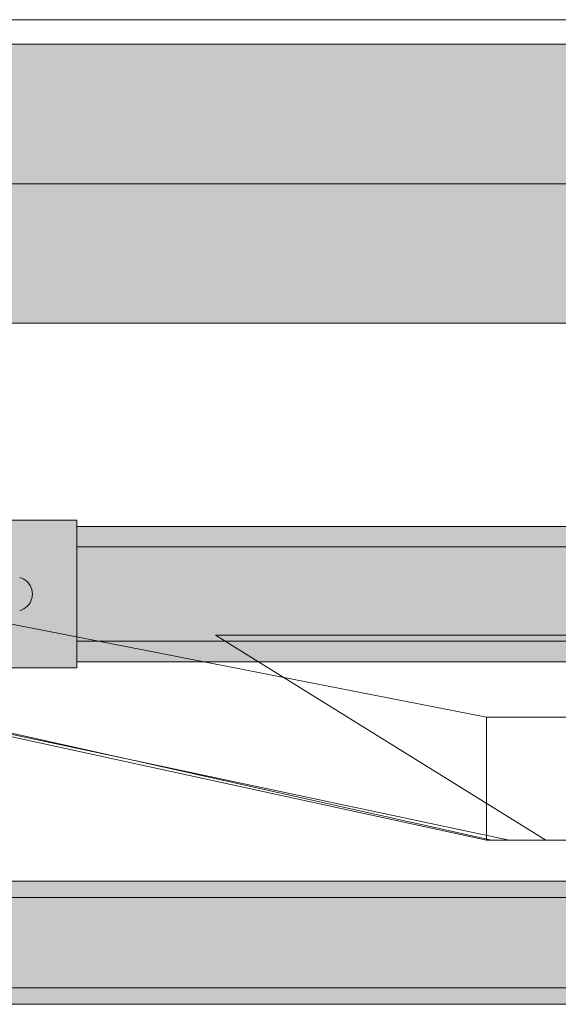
# Model space of a CAD drawing. Extents: x -132 to 668, y -61 to 533.
# Tile 272 of 321: x 87.27 to 89.9, y 452.64 to 457.44. Entities that reach past the tile are written whole.
import ezdxf

# ---------------------------------------------------------------- set-up
doc = ezdxf.new("R2010")
doc.units = 0
doc.layers.get('0').update_dxf_attribs({"lineweight": 5})
for name, color, linetype, lineweight in [('0-Shading', 7, 'Continuous', 5), ('TECE-Modul', 7, 'Continuous', 5), ('TECE-Modul-Shading', 7, 'Continuous', 5)]:
    doc.layers.add(name, color=color, linetype=linetype, lineweight=lineweight)
doc.layers.add('S_Einrichtung', color=7, linetype='Continuous', lineweight=13, true_color=0x9dff9d, plot=False)
doc.layers.add('S_Kaltwasser', color=7, linetype='Continuous', lineweight=18, true_color=0x005e00)

# ---------------------------------------------------------------- blocks, each defined once
blk = doc.blocks.new('3D-Ansicht-A07AMLNC1N', base_point=(61.7834, 423.9531))
at = {"layer": '0-Shading', "color": 98, "true_color": 0x003b00}
for points in [[(90.5632, 457.2243), (90.5632, 457.3154), (83.6032, 457.2243), (83.6032, 457.3154)], [(90.5632, 455.9554), (90.5632, 456.0465), (83.6032, 455.9554), (83.6032, 456.0465)]]:
    blk.add_solid(points, dxfattribs=at)
at = {"layer": '0-Shading', "color": 98, "true_color": 0x005000}
for points in [[(90.5632, 457.061), (90.5632, 457.2243), (83.6032, 457.061), (83.6032, 457.2243)], [(87.0159, 457.061), (83.6032, 457.061), (87.3941, 456.9754), (83.6032, 456.9754)], [(87.7197, 456.9754), (87.3891, 457.061), (87.3941, 456.9754), (87.0159, 457.061)], [(89.447, 457.061), (87.3891, 457.061), (89.5204, 456.9754), (87.7197, 456.9754)], [(89.7516, 456.9754), (89.6417, 457.061), (89.5204, 456.9754), (89.447, 457.061)], [(89.7516, 456.9754), (90.132, 457.061), (89.6417, 457.061)], [(89.7516, 456.9754), (90.2575, 456.9754), (90.132, 457.061), (90.1991, 457.0271)], [(83.6032, 456.2954), (83.6032, 456.2862), (90.1175, 456.2954), (90.1508, 456.2862)], [(83.6032, 456.0465), (90.5632, 456.0465), (83.6032, 456.2862), (90.5632, 456.2862)]]:
    blk.add_solid(points, dxfattribs=at)
at = {"layer": '0-Shading', "color": 98, "true_color": 0x005c00}
for points in [[(87.3941, 456.9754), (83.6032, 456.9754), (87.8966, 456.8534), (83.6032, 456.6354)], [(87.7197, 456.9754), (87.3941, 456.9754), (88.1342, 456.8654), (87.8966, 456.8534)], [(89.5204, 456.9754), (87.7197, 456.9754), (89.5419, 456.9369), (88.1342, 456.8654)], [(89.7516, 456.9754), (89.5204, 456.9754), (89.7711, 456.9485), (89.5419, 456.9369)], [(90.1175, 456.9754), (89.7516, 456.9754), (90.1279, 456.9666), (89.7711, 456.9485)], [(89.7711, 456.9485), (89.9975, 456.6354), (90.1279, 456.9666), (90.2044, 456.902)], [(89.5419, 456.9369), (88.1342, 456.8654), (89.7093, 456.6354), (89.0006, 456.6354)], [(89.9975, 456.6354), (89.7711, 456.9485), (89.7093, 456.6354), (89.5419, 456.9369)], [(89.0006, 456.6354), (88.1342, 456.8654), (88.7936, 456.6354), (87.8966, 456.8534)], [(87.8966, 456.8534), (83.6032, 456.6354), (88.7936, 456.6354)], [(83.6032, 456.6354), (83.6032, 456.2954), (88.7936, 456.6354), (90.1175, 456.2954)], [(90.1175, 456.2954), (90.2575, 456.2954), (88.7936, 456.6354), (89.0006, 456.6354)], [(89.0006, 456.6354), (90.0894, 456.3409), (89.9975, 456.6354)]]:
    blk.add_solid(points, dxfattribs=at)
at = {"layer": 'TECE-Modul-Shading', "color": 7, "true_color": 0xffffff}
for points in [[(87.5532, 454.2754), (86.9532, 454.9954), (87.5532, 454.9954)], [(86.9532, 454.2754), (86.9532, 454.9954), (87.5532, 454.2754)], [(87.2532, 454.7194), (87.5532, 454.9954), (86.9532, 454.9954)], [(87.2749, 454.7166), (87.5532, 454.9954), (87.2532, 454.7194)], [(87.2749, 454.7166), (87.2952, 454.7082), (87.5532, 454.9954)], [(87.5532, 454.9954), (87.2952, 454.7082), (87.3126, 454.6948)], [(87.5532, 454.9954), (87.3126, 454.6948), (87.3259, 454.6774)], [(87.3259, 454.6774), (87.3343, 454.6572), (87.5532, 454.9954)], [(87.5532, 454.9954), (87.3343, 454.6572), (87.3372, 454.6354)], [(87.5532, 454.9954), (87.3372, 454.6354), (87.5532, 454.2754)], [(87.5532, 454.9654), (92.5532, 454.8654), (87.5532, 454.8654)], [(92.5532, 454.9654), (92.5532, 454.8654), (87.5532, 454.9654)], [(92.5532, 454.8654), (92.5532, 454.9654), (87.5532, 454.8654)], [(87.5532, 454.8654), (92.5532, 454.9654), (87.5532, 454.9654)], [(87.5532, 454.8654), (92.5532, 454.4054), (87.5532, 454.4054)], [(92.5532, 454.8654), (92.5532, 454.4054), (87.5532, 454.8654)], [(87.5532, 454.4054), (92.5532, 454.8654), (87.5532, 454.8654)], [(92.5532, 454.4054), (92.5532, 454.8654), (87.5532, 454.4054)], [(87.2532, 454.7194), (87.2532, 454.5514), (87.2749, 454.7166)], [(87.2749, 454.7166), (87.2532, 454.5514), (87.2749, 454.5543)], [(87.2749, 454.7166), (87.2749, 454.5543), (87.2952, 454.7082)], [(87.2952, 454.7082), (87.2749, 454.5543), (87.2952, 454.5627)], [(87.2952, 454.7082), (87.2952, 454.5627), (87.3126, 454.6948)], [(87.3126, 454.6948), (87.2952, 454.5627), (87.3126, 454.576)], [(87.3126, 454.6948), (87.3126, 454.576), (87.3259, 454.6774)], [(87.3259, 454.6774), (87.3126, 454.576), (87.3259, 454.5934)], [(87.3259, 454.6774), (87.3259, 454.5934), (87.3343, 454.6572)], [(87.3343, 454.6572), (87.3259, 454.5934), (87.3343, 454.6137)], [(87.3343, 454.6572), (87.3343, 454.6137), (87.3372, 454.6354)], [(87.5532, 454.2754), (87.3343, 454.6137), (87.3259, 454.5934)], [(87.5532, 454.2754), (87.3372, 454.6354), (87.3343, 454.6137)], [(87.5532, 454.2754), (87.2952, 454.5627), (87.2749, 454.5543)], [(87.5532, 454.2754), (87.3126, 454.576), (87.2952, 454.5627)], [(87.3259, 454.5934), (87.3126, 454.576), (87.5532, 454.2754)], [(87.5532, 454.2754), (87.2532, 454.5514), (86.9532, 454.2754)], [(87.2749, 454.5543), (87.2532, 454.5514), (87.5532, 454.2754)], [(87.5532, 454.4054), (92.5532, 454.3054), (87.5532, 454.3054)], [(92.5532, 454.4054), (92.5532, 454.3054), (87.5532, 454.4054)], [(92.5532, 454.3054), (92.5532, 454.4054), (87.5532, 454.3054)], [(87.5532, 454.3054), (92.5532, 454.4054), (87.5532, 454.4054)], [(94.4532, 452.7154), (85.6532, 453.1554), (94.4532, 453.1554)], [(85.6532, 452.7154), (85.6532, 453.1554), (94.4532, 452.7154)], [(94.4532, 453.1554), (85.6532, 452.7154), (94.4532, 452.7154)], [(85.6532, 453.1554), (85.6532, 452.7154), (94.4532, 453.1554)]]:
    blk.add_solid(points, dxfattribs=at)
at = {"layer": 'TECE-Modul-Shading', "color": 252, "true_color": 0x909090}
for points in [[(85.6532, 453.2327), (85.6532, 453.2354), (94.4532, 453.2327)], [(94.4532, 453.2327), (85.6532, 453.2354), (94.4532, 453.2354)], [(94.4532, 452.6354), (85.6532, 452.6382), (94.4532, 452.6382)], [(85.6532, 452.6354), (85.6532, 452.6382), (94.4532, 452.6354)]]:
    blk.add_solid(points, dxfattribs=at)
at = {"layer": 'TECE-Modul-Shading', "color": 252, "true_color": 0x8f8f8f}
for points in [[(94.4532, 453.2329), (94.4512, 453.2354), (85.6532, 453.2343)], [(85.6532, 453.2343), (94.4512, 453.2354), (85.6532, 453.2351), (94.4512, 453.2354)], [(85.6532, 452.6357), (94.4519, 452.6357), (85.6532, 452.6365), (94.4519, 452.6357)], [(94.4525, 452.6365), (85.6532, 452.6365), (94.4519, 452.6357)]]:
    blk.add_solid(points, dxfattribs=at)
at = {"layer": 'TECE-Modul-Shading', "color": 252, "true_color": 0x848484}
for points in [[(94.4512, 453.2354), (85.6532, 453.2354), (94.4512, 453.2354), (85.6532, 453.2351)], [(85.6532, 452.6354), (94.4512, 452.6354), (85.6532, 452.6357), (94.4512, 452.6354)], [(94.4519, 452.6357), (85.6532, 452.6357), (94.4512, 452.6354)]]:
    blk.add_solid(points, dxfattribs=at)
at = {"layer": 'TECE-Modul-Shading', "color": 253, "true_color": 0x9a9a9a}
for points in [[(94.4532, 453.2329), (85.6532, 453.2343), (85.6532, 453.2329)], [(94.4532, 452.638), (85.6532, 452.6365), (94.4532, 452.6365)], [(85.6532, 452.638), (85.6532, 452.6365), (94.4532, 452.638)]]:
    blk.add_solid(points, dxfattribs=at)
at = {"layer": 'TECE-Modul-Shading', "color": 253, "true_color": 0xacacac}
for points in [[(94.4532, 453.2329), (85.6532, 453.2267), (94.4532, 453.2267)], [(94.4532, 453.2329), (85.6532, 453.2329), (85.6532, 453.2267)], [(94.4532, 452.6442), (85.6532, 452.638), (94.4532, 452.638)], [(85.6532, 452.6442), (85.6532, 452.638), (94.4532, 452.6442)]]:
    blk.add_solid(points, dxfattribs=at)
at = {"layer": 'TECE-Modul-Shading', "color": 253, "true_color": 0xb0b0b0}
for points in [[(85.6532, 453.2247), (85.6532, 453.2327), (94.4532, 453.2247)], [(94.4532, 453.2247), (85.6532, 453.2327), (94.4532, 453.2327)], [(94.4532, 452.6382), (85.6532, 452.6461), (94.4532, 452.6461)], [(85.6532, 452.6382), (85.6532, 452.6461), (94.4532, 452.6382)]]:
    blk.add_solid(points, dxfattribs=at)
at = {"layer": 'TECE-Modul-Shading', "color": 9, "true_color": 0xc5c5c5}
for points in [[(94.4532, 453.2267), (85.6532, 453.217), (94.4532, 453.217)], [(94.4532, 453.2267), (85.6532, 453.2267), (85.6532, 453.217)], [(94.4532, 452.6538), (85.6532, 452.6442), (94.4532, 452.6442)], [(85.6532, 452.6538), (85.6532, 452.6442), (94.4532, 452.6538)]]:
    blk.add_solid(points, dxfattribs=at)
at = {"layer": 'TECE-Modul-Shading', "color": 254, "true_color": 0xcdcdcd}
for points in [[(85.6532, 453.212), (85.6532, 453.2247), (94.4532, 453.212)], [(94.4532, 453.212), (85.6532, 453.2247), (94.4532, 453.2247)], [(94.4532, 452.6461), (85.6532, 452.6588), (94.4532, 452.6588)], [(85.6532, 452.6461), (85.6532, 452.6588), (94.4532, 452.6461)]]:
    blk.add_solid(points, dxfattribs=at)
at = {"layer": 'TECE-Modul-Shading', "color": 254, "true_color": 0xdbdbdb}
for points in [[(94.4532, 453.217), (85.6532, 453.2044), (94.4532, 453.2044)], [(94.4532, 453.217), (85.6532, 453.217), (85.6532, 453.2044)], [(94.4532, 452.6664), (85.6532, 452.6538), (94.4532, 452.6538)], [(85.6532, 452.6664), (85.6532, 452.6538), (94.4532, 452.6664)]]:
    blk.add_solid(points, dxfattribs=at)
at = {"layer": 'TECE-Modul-Shading', "color": 254, "true_color": 0xe4e4e4}
for points in [[(85.6532, 453.1954), (85.6532, 453.212), (94.4532, 453.1954)], [(94.4532, 453.1954), (85.6532, 453.212), (94.4532, 453.212)], [(94.4532, 452.6588), (85.6532, 452.6754), (94.4532, 452.6754)], [(85.6532, 452.6588), (85.6532, 452.6754), (94.4532, 452.6588)]]:
    blk.add_solid(points, dxfattribs=at)
at = {"layer": 'TECE-Modul-Shading', "color": 7, "true_color": 0xececec}
for points in [[(94.4532, 453.2044), (85.6532, 453.2044), (85.6532, 453.1895)], [(94.4532, 453.2044), (85.6532, 453.1895), (94.4532, 453.1895)], [(94.4532, 452.6814), (85.6532, 452.6664), (94.4532, 452.6664)], [(85.6532, 452.6814), (85.6532, 452.6664), (94.4532, 452.6814)]]:
    blk.add_solid(points, dxfattribs=at)
at = {"layer": 'TECE-Modul-Shading', "color": 7, "true_color": 0xf5f5f5}
for points in [[(85.6532, 453.1761), (85.6532, 453.1954), (94.4532, 453.1761)], [(94.4532, 453.1761), (85.6532, 453.1954), (94.4532, 453.1954)], [(94.4532, 452.6754), (85.6532, 452.6947), (94.4532, 452.6947)], [(85.6532, 452.6754), (85.6532, 452.6947), (94.4532, 452.6754)]]:
    blk.add_solid(points, dxfattribs=at)
at = {"layer": 'TECE-Modul-Shading', "color": 7, "true_color": 0xf8f8f8}
for points in [[(94.4532, 453.1895), (85.6532, 453.1895), (85.6532, 453.1729)], [(94.4532, 453.1895), (85.6532, 453.1729), (94.4532, 453.1729)], [(94.4532, 452.698), (85.6532, 452.6814), (94.4532, 452.6814)], [(85.6532, 452.698), (85.6532, 452.6814), (94.4532, 452.698)]]:
    blk.add_solid(points, dxfattribs=at)
at = {"layer": 'TECE-Modul-Shading', "color": 7, "true_color": 0xfdfdfd}
for points in [[(85.6532, 453.1554), (85.6532, 453.1761), (94.4532, 453.1554)], [(94.4532, 453.1554), (85.6532, 453.1761), (94.4532, 453.1761)], [(85.6532, 452.6947), (85.6532, 452.7154), (94.4532, 452.6947)], [(94.4532, 452.6947), (85.6532, 452.7154), (94.4532, 452.7154)]]:
    blk.add_solid(points, dxfattribs=at)
at = {"layer": 'TECE-Modul-Shading', "color": 7, "true_color": 0xfefefe}
for points in [[(94.4532, 453.1729), (85.6532, 453.1729), (85.6532, 453.1554)], [(94.4532, 453.1729), (85.6532, 453.1554), (94.4532, 453.1554)], [(94.4532, 452.7154), (85.6532, 452.698), (94.4532, 452.698)], [(85.6532, 452.7154), (85.6532, 452.698), (94.4532, 452.7154)]]:
    blk.add_solid(points, dxfattribs=at)
blk = doc.blocks.new('3D-Objekt-A07AMLS01N', base_point=(85.0532, 438.6354))
at = {"color": 0, "linetype": 'ByBlock', "lineweight": -2, "ltscale": 0.13}
for p, q in [((87.5532, 454.9954), (86.9532, 454.9954)), ((86.9532, 454.9954), (87.5532, 454.9954)), ((87.5532, 454.2754), (87.5532, 454.9954)), ((87.5532, 454.9954), (87.5532, 454.2754)), ((87.5532, 454.9954), (87.5532, 454.9954)), ((92.5532, 454.9654), (87.5532, 454.9654)), ((87.5532, 454.9654), (87.5532, 454.8654)), ((87.5532, 454.9654), (87.5532, 454.8654)), ((87.5532, 454.9654), (87.5532, 454.9654)), ((92.5532, 454.9654), (87.5532, 454.9654)), ((92.5532, 454.8654), (87.5532, 454.8654)), ((87.5532, 454.8654), (87.5532, 454.4054)), ((87.5532, 454.8654), (92.5532, 454.8654)), ((87.5532, 454.8654), (87.5532, 454.4054)), ((87.5532, 454.8654), (87.5532, 454.8654)), ((87.5532, 454.8654), (87.5532, 454.8654)), ((87.5532, 454.8654), (92.5532, 454.8654)), ((87.5532, 454.8654), (92.5532, 454.8654)), ((87.2952, 454.7082), (87.2749, 454.7166)), ((87.2749, 454.7166), (87.2952, 454.7082)), ((87.3126, 454.6948), (87.2952, 454.7082)), ((87.2952, 454.7082), (87.3126, 454.6948)), ((87.3259, 454.6774), (87.3126, 454.6948)), ((87.3126, 454.6948), (87.3259, 454.6774)), ((87.3343, 454.6572), (87.3259, 454.6774)), ((87.3259, 454.6774), (87.3343, 454.6572)), ((87.3372, 454.6354), (87.3343, 454.6572)), ((87.3343, 454.6572), (87.3372, 454.6354)), ((87.3259, 454.5934), (87.3343, 454.6137)), ((87.3343, 454.6137), (87.3259, 454.5934)), ((87.3343, 454.6137), (87.3372, 454.6354)), ((87.3372, 454.6354), (87.3343, 454.6137)), ((87.2749, 454.5543), (87.2952, 454.5627)), ((87.2952, 454.5627), (87.2749, 454.5543)), ((87.2952, 454.5627), (87.3126, 454.576)), ((87.3126, 454.576), (87.2952, 454.5627)), ((87.3126, 454.576), (87.3259, 454.5934)), ((87.3259, 454.5934), (87.3126, 454.576)), ((87.5532, 454.4054), (92.5532, 454.4054)), ((92.5532, 454.4054), (87.5532, 454.4054)), ((87.5532, 454.4054), (87.5532, 454.3054)), ((87.5532, 454.4054), (87.5532, 454.4054)), ((87.5532, 454.4054), (87.5532, 454.3054)), ((87.5532, 454.4054), (87.5532, 454.4054)), ((87.5532, 454.4054), (92.5532, 454.4054)), ((87.5532, 454.4054), (92.5532, 454.4054)), ((86.9532, 454.2754), (87.5532, 454.2754)), ((87.5532, 454.2754), (86.9532, 454.2754)), ((87.5532, 454.3054), (92.5532, 454.3054)), ((87.5532, 454.3054), (87.5532, 454.3054)), ((92.5532, 454.3054), (87.5532, 454.3054)), ((87.5532, 454.2754), (87.5532, 454.2754)), ((94.4532, 453.2354), (85.6532, 453.2354)), ((94.4532, 453.2354), (85.6532, 453.2354)), ((94.4532, 453.1554), (85.6532, 453.1554)), ((85.6532, 453.1554), (94.4532, 453.1554)), ((94.4532, 452.7154), (85.6532, 452.7154)), ((94.4532, 452.7154), (85.6532, 452.7154)), ((85.6532, 452.6354), (94.4532, 452.6354)), ((94.4532, 452.6354), (85.6532, 452.6354))]:
    blk.add_line(p, q, dxfattribs=at)
blk = doc.blocks.new('Waschtisch-A07AMLS21N', base_point=(84.0532, 453.4354))
at = {"color": 0, "linetype": 'ByBlock', "lineweight": -2, "ltscale": 0.13}
for p, q in [((84.0532, 457.4354), (88.0532, 457.4354)), ((84.0532, 457.4354), (96.0532, 457.4354)), ((85.0532, 457.4354), (88.0532, 457.4354)), ((85.2532, 457.4354), (94.8532, 457.4354)), ((87.6861, 457.4354), (85.9532, 457.4354)), ((86.7627, 457.4354), (87.3259, 457.4354)), ((87.3259, 457.4354), (88.0532, 457.4354)), ((88.9546, 457.4354), (87.6861, 457.4354)), ((92.0532, 457.4354), (88.0532, 457.4354)), ((88.0532, 457.4354), (90.0532, 457.4354)), ((90.0532, 457.4354), (88.9546, 457.4354)), ((89.5532, 454.0354), (85.8032, 454.7687)), ((89.6635, 453.4354), (84.9532, 454.4354)), ((84.9532, 454.4354), (89.5532, 453.4354)), ((89.5765, 453.4354), (85.0825, 454.4354)), ((89.8414, 453.4354), (88.2308, 454.4354)), ((88.7312, 454.4354), (88.2308, 454.4354)), ((90.0532, 454.4354), (88.7312, 454.4354)), ((90.5532, 454.0354), (89.5532, 454.0354)), ((89.5532, 453.4354), (89.5532, 454.0354)), ((90.5532, 453.4354), (89.5532, 453.4354)), ((89.6061, 453.4354), (89.5765, 453.4354)), ((89.6253, 453.4354), (89.6061, 453.4354)), ((89.6462, 453.4354), (89.6253, 453.4354)), ((89.696, 453.4354), (89.6462, 453.4354)), ((89.6635, 453.4354), (89.6996, 453.4354)), ((89.7543, 453.4354), (89.696, 453.4354)), ((89.6996, 453.4354), (89.8032, 453.4354)), ((89.8028, 453.4354), (89.7543, 453.4354)), ((89.8414, 453.4354), (89.8028, 453.4354)), ((89.8032, 453.4354), (89.9238, 453.4354))]:
    blk.add_line(p, q, dxfattribs=at)
blk = doc.blocks.new('Sanpress INOX-A07AMLS81N', base_point=(83.6032, 456.6354))
at = {"color": 0, "linetype": 'ByBlock', "lineweight": -2, "ltscale": 0.18}
blk.add_line((91.5832, 456.6354), (83.6032, 456.6354), dxfattribs=at)
blk = doc.blocks.new('Geometrie-A07AMLT01N', base_point=(74.0291, 450.7554))
at = {"layer": 'S_Kaltwasser'}
for p, q in [((90.5632, 457.3154), (83.6032, 457.3154)), ((83.6032, 455.9554), (90.5632, 455.9554))]:
    blk.add_line(p, q, dxfattribs=at)

msp = doc.modelspace()

# ---------------------------------------------------------------- block references
msp.add_blockref('3D-Ansicht-A07AMLNC1N', (61.7834, 423.9531))
at = {"linetype": 'Continuous', "ltscale": 0.13}
msp.add_blockref('Geometrie-A07AMLT01N', (74.0291, 450.7554), dxfattribs=at)
at = {"layer": 'S_Einrichtung', "ltscale": 0.13}
msp.add_blockref('Waschtisch-A07AMLS21N', (84.0532, 453.4354), dxfattribs=at)
at = {"layer": 'S_Kaltwasser', "ltscale": 0.18}
msp.add_blockref('Sanpress INOX-A07AMLS81N', (83.6032, 456.6354), dxfattribs=at)
at = {"layer": 'TECE-Modul', "ltscale": 0.13}
msp.add_blockref('3D-Objekt-A07AMLS01N', (85.0532, 438.6354), dxfattribs=at)

doc.saveas('drawing.dxf')
